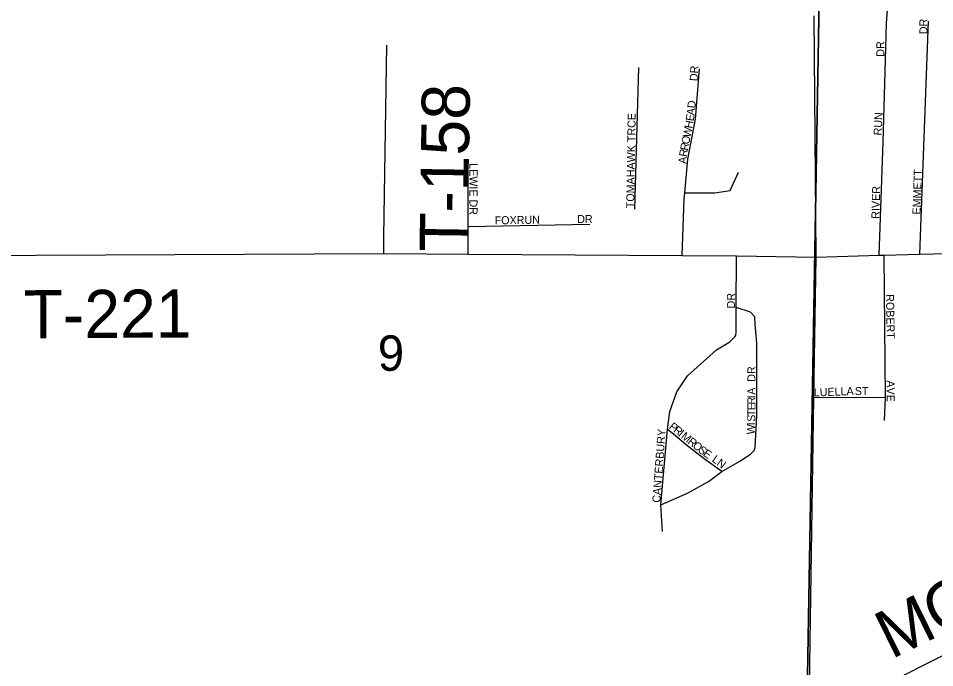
# Model space of a CAD drawing. Extents: x 1588073 to 2013523, y 1090242 to 1357120.
# Drawn here: x 1790397 to 1796119, y 1207738 to 1211790 of the extents above; entities that cross this region are included whole.
import ezdxf

# ---------------------------------------------------------------- set-up
doc = ezdxf.new("R2010")
doc.units = 0
for name, color, linetype in [('GM_X_County_Road', 7, 'Continuous'), ('GM_X_County_Road_Text', 7, 'Continuous'), ('GM_X_Section', 7, 'Continuous'), ('GM_X_Section_Text', 7, 'Continuous'), ('GM_X_Township_Road', 7, 'Continuous'), ('GM_X_Township_Road_Text', 7, 'Continuous'), ('GM_X_Township_Subdivision', 7, 'Continuous'), ('GM_X_Township_Subdivision_Text', 7, 'Continuous')]:
    doc.layers.add(name, color=color, linetype=linetype)

msp = doc.modelspace()

# ---------------------------------------------------------------- linework, layer by layer
at = {"layer": 'GM_X_County_Road'}
for points in [[(1795379, 1210300.3), (1795367.6, 1211805.9)], [(1795332.9, 1207348.8), (1795830.3, 1207643.7), (1797183.4, 1208323.2), (1797603.6, 1208525), (1797834.4, 1208663.8), (1798400, 1209057.8), (1798637.7, 1209254.5), (1798934, 1209604.7), (1798948.5, 1209638.6), (1799001, 1209661.8), (1799033.1, 1209663.3), (1799107.5, 1209676.1), (1799129.6, 1209681.8), (1799173.9, 1209695.1), (1799204.3, 1209710.7), (1799234.5, 1209722.2), (1799248.8, 1209738), (1799259.2, 1209761.9), (1799265.7, 1209791.9), (1799559, 1210457)], [(1795332.9, 1207348.8), (1795365.2, 1209421.8), (1795379, 1210300.3)]]:
    msp.add_lwpolyline(points, dxfattribs=at)
at = {"layer": 'GM_X_Section'}
for points in [[(1795325, 1207683.8), (1795410.7, 1212635.9), (1795460.8, 1212647.5), (1795597, 1212660.5), (1795781.1, 1212663.1), (1795863.2, 1212676.5), (1795891.5, 1212706.3), (1795978, 1212775.6), (1796080.2, 1212788.9), (1796228.3, 1212783.8)], [(1795410.7, 1212635.9), (1795325, 1207683.8)]]:
    msp.add_lwpolyline(points, dxfattribs=at)
at = {"layer": 'GM_X_Township_Road'}
for points in [[(1792680.3, 1210426), (1792698.4, 1211623.3)], [(1795379, 1210300.3), (1795773, 1210311.1), (1795801.4, 1210311.9), (1796027.3, 1210318.1), (1796438.9, 1210329.4), (1797360.4, 1210354.7), (1797906.7, 1210372.5), (1798030.5, 1210379.2), (1798670.3, 1210413.9), (1799034, 1210433.6), (1799202, 1210442.7), (1799559, 1210457), (1800112.1, 1210471.8), (1800365.1, 1210474.2), (1801257.1, 1210470.6), (1801934.6, 1210465.2)], [(1792678.7, 1210321.9), (1792680.3, 1210426), (1792680.3, 1210426)], [(1790070.3, 1210310.3), (1792678.7, 1210321.9), (1793206.8, 1210318.7), (1794543.2, 1210310.7), (1794882.4, 1210308.7), (1795379, 1210300.3)]]:
    msp.add_lwpolyline(points, dxfattribs=at)
at = {"layer": 'GM_X_Township_Subdivision'}
for points in [[(1795811.7, 1211530.5), (1795818.4, 1211758.7), (1795829, 1211895.2), (1795849.5, 1211987.5), (1795889.9, 1212045.6), (1796049.1, 1212189.6), (1796148, 1212299.7), (1796180.3, 1212347.2), (1796198.5, 1212373.9), (1796216.8, 1212434.1), (1796674.4, 1212435.4), (1796741.1, 1212389.7), (1796783.4, 1212336.8), (1796814.1, 1212266.3), (1796837.4, 1212064.9)], [(1796027.3, 1210318.1), (1796081.3, 1211772)], [(1795773, 1210311.1), (1795796.9, 1211016.1), (1795811.7, 1211529.8), (1795811.7, 1211530.5)], [(1794247.4, 1210599.1), (1794271.5, 1211482.3)], [(1794543.2, 1210310.7), (1794554.8, 1210662.4), (1794558.4, 1210700.8), (1794578, 1210911.3), (1794625.3, 1211160), (1794650.9, 1211475.1)], [(1793206.8, 1210318.7), (1793206.8, 1210491.7), (1793206.8, 1210755.7), (1793206.8, 1210855.7)], [(1794558.4, 1210700.8), (1794745.7, 1210700), (1794842.1, 1210715.8), (1794894.8, 1210830.1)], [(1793206.8, 1210491.7), (1793965.7, 1210505)], [(1794418.9, 1208587.4), (1794408.9, 1208754.3), (1794451.5, 1209224.9), (1794464.8, 1209336.7), (1794510.3, 1209458.8), (1794575.5, 1209558.1), (1794758, 1209721.6), (1794839.8, 1209770.2), (1794870.9, 1209802.4), (1794877.1, 1209812.7), (1794880, 1209830), (1794880, 1209986.3), (1794882.4, 1210308.7)], [(1795801.4, 1210311.9), (1795809.7, 1209424.3), (1795803, 1209279.8)], [(1794408.9, 1208754.3), (1794575.7, 1208825.8), (1794706.3, 1208899.6), (1794791.3, 1208962.3), (1794902.1, 1209027.4), (1794970.3, 1209070), (1794991.3, 1209093.2), (1794998.6, 1209109.8), (1795008.6, 1209311.3), (1795008.5, 1209762.6), (1794998.5, 1209881.8), (1794995.6, 1209927.2), (1794970.1, 1209955.6), (1794880, 1209986.3)], [(1795809.7, 1209424.3), (1795365.2, 1209421.8)], [(1794791.3, 1208962.3), (1794680.7, 1209041.5), (1794570, 1209126.7), (1794487.6, 1209194.8), (1794451.5, 1209224.9)]]:
    msp.add_lwpolyline(points, dxfattribs=at)

# ---------------------------------------------------------------- texts
at = {"layer": 'GM_X_County_Road_Text'}
for s, rotation, p in [('O', 26.2771, (1796141, 1207932.1)), ('M', 26.2758, (1795849, 1207787.9))]:
    msp.add_text(s, height=300, rotation=rotation, dxfattribs=at).set_placement(p)
at = {"layer": 'GM_X_Section_Text'}
msp.add_text('9', height=221, rotation=0, dxfattribs=at).set_placement((1792642, 1209590.4))
at = {"layer": 'GM_X_Township_Road_Text'}
for s, rotation, p in [('T-158', 89.1543, (1793202.3, 1210330.2)), ('T-221', 0.2812, (1790431.4, 1209793.1))]:
    msp.add_text(s, height=300, rotation=rotation, dxfattribs=at).set_placement(p)
at = {"layer": 'GM_X_Township_Subdivision_Text'}
for s, rotation, p in [('DR', 90, (1796074.1, 1211691)), ('DR', 90, (1795805, 1211550.2)), ('DR', 86.8218, (1794639.1, 1211396.7)), ('D', 84.107, (1794624, 1211226.6)), ('TOMAHAWK TRCE', 89.069, (1794243, 1210604.4)), ('E', 81.7819, (1794614.1, 1211145.8)), ('A', 84.0112, (1794619.4, 1211182.8)), ('RUN', 87.0603, (1795787.4, 1211057.9)), ('H', 78.9583, (1794605.2, 1211100)), ('W', 78.913, (1794594.2, 1211043.8)), ('R', 78.9306, (1794578.2, 1210961.8)), ('O', 78.9151, (1794585.8, 1211000.7)), ('R', 80.0905, (1794571.4, 1210923)), ('A', 86.1067, (1794568.6, 1210880.5)), ('LEWIE DR', 270, (1793214.6, 1210885.8)), ('EMMETT', 88.0596, (1796030.1, 1210564.9)), ('RIVER', 88.6368, (1795774.2, 1210538.4)), ('FOXRUN', 1.0045, (1793372.3, 1210503.7)), ('DR', 0, (1793887.2, 1210512.4)), ('DR', 90, (1794872.2, 1209979.4)), ('ROBERT', 271.0411, (1795815.1, 1210067.6)), ('DR', 90, (1794999.8, 1209521.8)), ('AVE', 270, (1795819.4, 1209530.6)), ('A', 90, (1794999.8, 1209440.5)), ('LUELLA', 2.1199, (1795365.3, 1209430.1)), ('ST', 0, (1795620.8, 1209438.8)), ('I', 90, (1794999.8, 1209418.5)), ('R', 89.994, (1794999.8, 1209378.9)), ('T', 89.4744, (1794999.5, 1209308)), ('E', 89.9639, (1794999.8, 1209343.7)), ('S', 88.1917, (1794998.4, 1209271.6)), ('P', 321.1951, (1794456.4, 1209234.3)), ('R', 321.2066, (1794483.8, 1209212.3)), ('W', 87.8979, (1794995.4, 1209192.2)), ('I', 87.9015, (1794997.5, 1209249.3)), ('CANTERBURY', 85.7412, (1794405.8, 1208765.7)), ('I', 321.1797, (1794514.7, 1209187.5)), ('M', 321.1923, (1794531.8, 1209173.7)), ('R', 321.2066, (1794573, 1209140.6)), ('O', 321.1934, (1794603.8, 1209115.8)), ('S', 321.1845, (1794638.1, 1209088.2)), ('E', 325.5057, (1794668.9, 1209063.7)), ('LN', 323.7411, (1794724.4, 1209027.8))]:
    msp.add_text(s, height=50, rotation=rotation, dxfattribs=at).set_placement(p)

doc.saveas('drawing.dxf')
